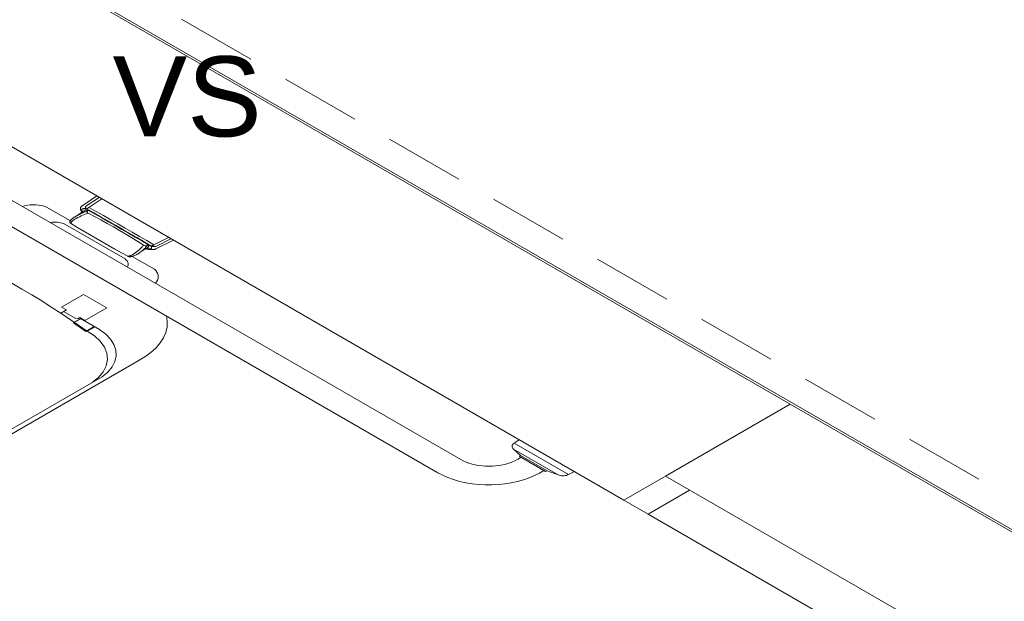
# Model space of a CAD drawing. Header units: millimetres. Extents: x 567 to 934, y -1 to 364.
# Tile 908 of 1056: x 827.69 to 830.15, y 66.43 to 67.88. Entities that reach past the tile are written whole.
import ezdxf

# ---------------------------------------------------------------- set-up
doc = ezdxf.new("R2010")
doc.units = ezdxf.units.MM
doc.header["$MEASUREMENT"] = 0
doc.linetypes.add('JIS_02_2.0', pattern=[0.3, 0.2, -0.1])
doc.linetypes.add('NULL', pattern=[0])
for name, color, linetype, lineweight in [('A-ANNO-SYMB', 7, 'Continuous', 9), ('A-GLAZ', 7, 'Continuous', 13), ('A-GLAZ-SILL', 7, 'Continuous', 13), ('A-WALL', 7, 'Continuous', 25), ('DI-Área do detalhe', 10, 'JIS_02_2.0', 0), ('Peças hidrossanitárias', 7, 'Continuous', 13), ('Textos', 7, 'Continuous', 9)]:
    doc.layers.add(name, color=color, linetype=linetype, lineweight=lineweight)
doc.styles.add('Arial', font='arial.ttf')

msp = doc.modelspace()

# ---------------------------------------------------------------- linework, layer by layer
at = {"layer": 'A-ANNO-SYMB', "color": 8, "linetype": 'Continuous', "lineweight": 5}
msp.add_line((831.2976, 65.954), (827.6939, 68.0346), dxfattribs=at)
at = {"layer": 'A-GLAZ', "color": 8, "lineweight": 5}
for p, q in [((829.6126, 66.9207), (829.3009, 66.7407)), ((831.1195, 66.0507), (829.6126, 66.9207)), ((829.1969, 66.6807), (829.3009, 66.7407)), ((829.3009, 66.7407), (830.8077, 65.8707)), ((829.3615, 66.7057), (829.2576, 66.6457)), ((829.2576, 66.6457), (829.1969, 66.6807))]:
    msp.add_line(p, q, dxfattribs=at)
at = {"layer": 'A-GLAZ-SILL', "color": 8, "lineweight": 5}
msp.add_line((830.6432, 65.8457), (829.2576, 66.6457), dxfattribs=at)
at = {"layer": 'A-WALL', "color": 8, "lineweight": 5}
for p, q in [((829.6126, 66.9207), (827.5948, 68.0857)), ((827.1791, 67.8457), (829.1969, 66.6807))]:
    msp.add_line(p, q, dxfattribs=at)
at = {"layer": 'DI-Área do detalhe'}
msp.add_lwpolyline([(827.8818, 63.5005), (823.4123, 66.081), (827.3126, 68.3328), (831.7821, 65.7523), (827.8818, 63.5005)], dxfattribs=at)
at = {"layer": 'Peças hidrossanitárias', "color": 8, "lineweight": 5}
for p, q in [((827.5953, 67.4714), (828.7893, 66.7821)), ((828.7322, 66.7491), (827.5382, 67.4384)), ((827.8428, 67.4159), (827.8797, 67.4412)), ((827.8923, 67.434), (827.8548, 67.4088)), ((827.8863, 67.4374), (827.855, 67.4168)), ((827.8141, 67.3791), (827.7546, 67.4134)), ((827.8217, 67.3866), (827.844, 67.401)), ((827.8438, 67.4009), (827.8497, 67.4046)), ((827.857, 67.4035), (827.8594, 67.4051)), ((827.8004, 67.3703), (827.9506, 67.2836)), ((828.0224, 67.3188), (828.0594, 67.3375)), ((828.0719, 67.3303), (828.0275, 67.3087)), ((828.0653, 67.3341), (828.0289, 67.3156)), ((828.0029, 67.3093), (827.9797, 67.2943)), ((828.0026, 67.3091), (828.009, 67.3132)), ((828.0087, 67.3189), (828.0069, 67.3177)), ((828.0238, 67.258), (827.9683, 67.2901)), ((827.7919, 67.1634), (827.8464, 67.1949)), ((827.8464, 67.1949), (827.9048, 67.1612)), ((827.79, 67.1481), (827.8042, 67.1563)), ((827.8042, 67.1563), (827.7919, 67.1634)), ((827.828, 67.1343), (827.797, 67.1522)), ((827.9048, 67.1612), (827.8502, 67.1297)), ((827.8563, 67.1028), (827.79, 67.1482)), ((827.8244, 67.1251), (827.8217, 67.1235)), ((827.8232, 67.1254), (827.8381, 67.134)), ((827.8244, 67.1251), (827.8402, 67.1342)), ((827.8335, 67.1351), (827.828, 67.1343)), ((827.8372, 67.1372), (827.8337, 67.1352)), ((827.8337, 67.1352), (827.837, 67.1333)), ((827.837, 67.1333), (827.8393, 67.1347)), ((827.8502, 67.1297), (827.8372, 67.1372)), ((827.8393, 67.1347), (827.887, 67.1072)), ((827.8217, 67.1235), (827.8524, 67.1024)), ((827.8524, 67.1024), (827.8738, 67.1148)), ((827.8563, 67.1028), (827.8755, 67.1138)), ((827.5547, 66.7811), (827.9836, 67.0288)), ((827.8934, 66.9888), (827.5444, 66.7874)), ((828.9228, 66.823), (828.9354, 66.8317)), ((828.9392, 66.7921), (828.9212, 66.8078)), ((829.0326, 66.7436), (828.9212, 66.8078)), ((828.9228, 66.823), (829.0589, 66.7444)), ((828.9366, 66.79), (828.9392, 66.7921)), ((828.9399, 66.7881), (828.9366, 66.79)), ((828.9392, 66.7921), (829.0054, 66.7539)), ((828.9399, 66.7881), (828.9974, 66.755)), ((829.0017, 66.7525), (828.9974, 66.755)), ((829.0054, 66.7539), (829.0017, 66.7525)), ((829.0326, 66.7436), (829.0054, 66.7539)), ((829.074, 66.7517), (829.0589, 66.7444))]:
    msp.add_line(p, q, dxfattribs=at)
for points in [[(827.7546, 67.4134), (827.7484, 67.4155), (827.7418, 67.4171), (827.7349, 67.4182), (827.7279, 67.4189), (827.7207, 67.419), (827.7136, 67.4188), (827.7065, 67.418), (827.6997, 67.4167), (827.6932, 67.415)], [(827.8581, 67.3981), (827.8536, 67.3964), (827.8492, 67.3947), (827.8449, 67.3929), (827.8407, 67.391), (827.8366, 67.3891), (827.8326, 67.387), (827.8287, 67.3849), (827.825, 67.3827), (827.8214, 67.3804)], [(827.8421, 67.3976), (827.8397, 67.3965), (827.8373, 67.3953), (827.835, 67.3942), (827.8326, 67.393), (827.8304, 67.3917), (827.8281, 67.3905), (827.8259, 67.3892), (827.8238, 67.3879), (827.8217, 67.3866)], [(827.8428, 67.4159), (827.842, 67.4152), (827.8412, 67.4146), (827.8405, 67.4138), (827.84, 67.4131), (827.8396, 67.4123), (827.8393, 67.4115), (827.8391, 67.4107), (827.839, 67.4099), (827.8391, 67.4091)], [(827.8391, 67.4091), (827.8392, 67.4084), (827.8394, 67.4077), (827.8396, 67.407), (827.8398, 67.4063), (827.8401, 67.4056), (827.8404, 67.4049), (827.8408, 67.4042), (827.8412, 67.4035), (827.8416, 67.4029)], [(827.8416, 67.4029), (827.8418, 67.4026), (827.842, 67.4024), (827.8422, 67.4021), (827.8424, 67.4019), (827.8427, 67.4017), (827.843, 67.4015), (827.8433, 67.4013), (827.8436, 67.4011), (827.844, 67.401)], [(827.8422, 67.4066), (827.8421, 67.4059), (827.8421, 67.4053), (827.8422, 67.4046), (827.8423, 67.404), (827.8425, 67.4034), (827.8428, 67.4027), (827.8431, 67.4021), (827.8434, 67.4015), (827.8438, 67.4009)], [(827.857, 67.4035), (827.8553, 67.4029), (827.8536, 67.4023), (827.8519, 67.4017), (827.8502, 67.401), (827.8486, 67.4004), (827.8469, 67.3997), (827.8453, 67.399), (827.8437, 67.3983), (827.8421, 67.3976)], [(827.8468, 67.4093), (827.846, 67.4092), (827.8452, 67.4091), (827.8445, 67.4089), (827.8439, 67.4086), (827.8433, 67.4083), (827.8429, 67.4079), (827.8425, 67.4075), (827.8423, 67.4071), (827.8422, 67.4066)], [(827.8548, 67.4088), (827.8539, 67.4089), (827.853, 67.409), (827.8522, 67.4091), (827.8513, 67.4092), (827.8504, 67.4093), (827.8495, 67.4093), (827.8486, 67.4093), (827.8477, 67.4093), (827.8468, 67.4093)], [(827.8544, 67.4055), (827.8538, 67.4055), (827.8533, 67.4055), (827.8527, 67.4055), (827.8522, 67.4054), (827.8516, 67.4053), (827.8511, 67.4052), (827.8506, 67.405), (827.8501, 67.4048), (827.8497, 67.4046)], [(827.855, 67.4168), (827.8543, 67.4164), (827.8538, 67.4161), (827.8533, 67.4156), (827.8529, 67.4152), (827.8525, 67.4147), (827.8523, 67.4143), (827.852, 67.4138), (827.8519, 67.4133), (827.8519, 67.4128), (827.8519, 67.4123), (827.852, 67.4118), (827.8522, 67.4113), (827.8525, 67.4108), (827.8528, 67.4104), (827.8532, 67.4099), (827.8537, 67.4095), (827.8542, 67.4091), (827.8548, 67.4088)], [(827.8594, 67.4051), (827.8589, 67.4051), (827.8583, 67.4052), (827.8578, 67.4052), (827.8572, 67.4053), (827.8567, 67.4054), (827.8561, 67.4054), (827.8555, 67.4054), (827.855, 67.4055), (827.8544, 67.4055)], [(828.0157, 67.3159), (827.9981, 67.3263), (827.9804, 67.3368), (827.9627, 67.3472), (827.9449, 67.3575), (827.927, 67.3678), (827.909, 67.3781), (827.891, 67.3884), (827.8729, 67.3986), (827.8548, 67.4088)], [(827.857, 67.4035), (827.8564, 67.4029), (827.856, 67.4023), (827.8558, 67.4017), (827.8557, 67.401), (827.8558, 67.4003), (827.8561, 67.3997), (827.8565, 67.3991), (827.8571, 67.3985), (827.8578, 67.398)], [(827.9969, 67.318), (827.9822, 67.3273), (827.9673, 67.3365), (827.9522, 67.3456), (827.937, 67.3546), (827.9215, 67.3635), (827.9059, 67.3723), (827.8902, 67.381), (827.8742, 67.3896), (827.8581, 67.3981)], [(828.0087, 67.3189), (827.9923, 67.3285), (827.9758, 67.3382), (827.9593, 67.3478), (827.9427, 67.3574), (827.9262, 67.367), (827.9095, 67.3765), (827.8929, 67.3861), (827.8762, 67.3956), (827.8594, 67.4051)], [(828.0224, 67.3188), (828.0046, 67.3293), (827.9867, 67.3398), (827.9687, 67.3502), (827.9507, 67.3606), (827.9327, 67.371), (827.9147, 67.3814), (827.8966, 67.3918), (827.8785, 67.4021), (827.8603, 67.4124)], [(827.8004, 67.3703), (827.7969, 67.3718), (827.7932, 67.3731), (827.7893, 67.3741), (827.7852, 67.3748), (827.781, 67.3753), (827.7768, 67.3755), (827.7725, 67.3755), (827.7682, 67.3752), (827.7641, 67.3746)], [(827.8127, 67.3762), (827.8126, 67.3758), (827.8126, 67.3754), (827.8127, 67.3749), (827.8128, 67.3745), (827.813, 67.3741), (827.8133, 67.3737), (827.8137, 67.3734), (827.8141, 67.373), (827.8146, 67.3727)], [(827.8172, 67.3831), (827.8165, 67.3824), (827.8158, 67.3817), (827.8152, 67.381), (827.8146, 67.3802), (827.8141, 67.3794), (827.8137, 67.3786), (827.8133, 67.3778), (827.8129, 67.377), (827.8127, 67.3762)], [(827.8146, 67.3727), (827.8302, 67.3633), (827.8459, 67.354), (827.8616, 67.3448), (827.8774, 67.3356), (827.8933, 67.3264), (827.9093, 67.3173), (827.9254, 67.3082), (827.9415, 67.2992), (827.9577, 67.2902)], [(827.8214, 67.3804), (827.8203, 67.3797), (827.8193, 67.3789), (827.8184, 67.3781), (827.8176, 67.3772), (827.8168, 67.3763), (827.8162, 67.3754), (827.8156, 67.3745), (827.8152, 67.3736), (827.8148, 67.3726)], [(827.8217, 67.3866), (827.8211, 67.3862), (827.8206, 67.3859), (827.8201, 67.3855), (827.8195, 67.3851), (827.8191, 67.3847), (827.8186, 67.3843), (827.8181, 67.384), (827.8176, 67.3836), (827.8172, 67.3831)], [(827.9699, 67.2947), (827.9717, 67.2959), (827.9735, 67.2971), (827.9752, 67.2983), (827.9769, 67.2995), (827.9786, 67.3007), (827.9802, 67.302), (827.9818, 67.3032), (827.9833, 67.3045), (827.9849, 67.3058)], [(827.9793, 67.2941), (827.9812, 67.2953), (827.983, 67.2965), (827.9849, 67.2978), (827.9866, 67.299), (827.9884, 67.3003), (827.9901, 67.3016), (827.9917, 67.3029), (827.9934, 67.3042), (827.9949, 67.3056)], [(827.9849, 67.3058), (827.9864, 67.3071), (827.9878, 67.3084), (827.9892, 67.3097), (827.9906, 67.3111), (827.9919, 67.3124), (827.9932, 67.3138), (827.9945, 67.3152), (827.9957, 67.3166), (827.9969, 67.318)], [(827.9949, 67.3056), (827.9964, 67.3069), (827.9978, 67.3082), (827.9992, 67.3095), (828.0006, 67.3108), (828.0019, 67.3122), (828.0032, 67.3135), (828.0044, 67.3149), (828.0057, 67.3163), (828.0069, 67.3177)], [(827.9967, 67.3178), (827.9977, 67.3174), (827.9987, 67.317), (827.9999, 67.3167), (828.0011, 67.3166), (828.0024, 67.3166), (828.0036, 67.3167), (828.0048, 67.3169), (828.0059, 67.3172), (828.0069, 67.3177)], [(828.0029, 67.3093), (828.0033, 67.3091), (828.0037, 67.3089), (828.0042, 67.3087), (828.0046, 67.3085), (828.0051, 67.3084), (828.0056, 67.3082), (828.0061, 67.3081), (828.0066, 67.308), (828.0071, 67.3079)], [(828.0029, 67.3093), (828.0039, 67.3091), (828.0049, 67.3089), (828.0059, 67.3088), (828.0069, 67.3087), (828.0079, 67.3086), (828.0089, 67.3085), (828.01, 67.3085), (828.011, 67.3085), (828.012, 67.3085)], [(828.0071, 67.3079), (828.0081, 67.3077), (828.009, 67.3075), (828.01, 67.3074), (828.0109, 67.3073), (828.0119, 67.3072), (828.0129, 67.3071), (828.0138, 67.307), (828.0148, 67.3069), (828.0158, 67.3069)], [(828.009, 67.3132), (828.0093, 67.3138), (828.0095, 67.3145), (828.0096, 67.3151), (828.0097, 67.3157), (828.0097, 67.3164), (828.0095, 67.317), (828.0093, 67.3176), (828.0091, 67.3183), (828.0087, 67.3189)], [(828.012, 67.3085), (828.0128, 67.3086), (828.0136, 67.3087), (828.0143, 67.3089), (828.0149, 67.3092), (828.0155, 67.3095), (828.0159, 67.3099), (828.0163, 67.3103), (828.0165, 67.3107), (828.0167, 67.3112)], [(828.0157, 67.3159), (828.0166, 67.3161), (828.0174, 67.3164), (828.0181, 67.3167), (828.0189, 67.317), (828.0196, 67.3174), (828.0204, 67.3177), (828.0211, 67.3181), (828.0218, 67.3184), (828.0224, 67.3188)], [(828.0167, 67.3112), (828.0167, 67.3117), (828.0167, 67.3122), (828.0167, 67.3128), (828.0166, 67.3133), (828.0165, 67.3138), (828.0164, 67.3143), (828.0162, 67.3148), (828.016, 67.3154), (828.0157, 67.3159)], [(828.0157, 67.3159), (828.017, 67.3153), (828.0184, 67.3148), (828.0199, 67.3145), (828.0214, 67.3143), (828.023, 67.3143), (828.0246, 67.3144), (828.0261, 67.3147), (828.0275, 67.3151), (828.0289, 67.3156)], [(828.0158, 67.3069), (828.0172, 67.3069), (828.0186, 67.3069), (828.0199, 67.307), (828.0213, 67.3071), (828.0226, 67.3073), (828.0239, 67.3076), (828.0252, 67.3079), (828.0264, 67.3083), (828.0275, 67.3087)], [(827.79, 67.1481), (827.7663, 67.1634), (827.7423, 67.1786), (827.7178, 67.1935), (827.693, 67.2083), (827.6678, 67.2228), (827.6423, 67.2371), (827.6164, 67.2513), (827.5902, 67.2652), (827.5636, 67.2788)], [(827.9563, 67.2635), (827.9574, 67.2658), (827.9581, 67.2681), (827.9584, 67.2704), (827.9582, 67.2728), (827.9575, 67.2751), (827.9564, 67.2774), (827.9549, 67.2796), (827.9529, 67.2816), (827.9506, 67.2836)], [(827.9577, 67.2902), (827.9593, 67.2905), (827.9608, 67.2909), (827.9622, 67.2913), (827.9636, 67.2918), (827.965, 67.2923), (827.9663, 67.2928), (827.9676, 67.2934), (827.9688, 67.294), (827.9699, 67.2947)], [(827.9577, 67.2902), (827.9584, 67.2899), (827.9592, 67.2896), (827.9599, 67.2894), (827.9608, 67.2892), (827.9616, 67.2891), (827.9625, 67.289), (827.9634, 67.2891), (827.9643, 67.2891), (827.9651, 67.2893)], [(827.9651, 67.2893), (827.9669, 67.2896), (827.9687, 67.29), (827.9704, 67.2905), (827.9721, 67.291), (827.9737, 67.2916), (827.9753, 67.2922), (827.9768, 67.2929), (827.9783, 67.2936), (827.9797, 67.2943)], [(828.0266, 67.2226), (828.0295, 67.2263), (828.0317, 67.2303), (828.033, 67.2343), (828.0335, 67.2384), (828.0332, 67.2426), (828.0321, 67.2466), (828.0301, 67.2506), (828.0273, 67.2544), (828.0238, 67.258)], [(827.9836, 67.0288), (828.0004, 67.0386), (828.0153, 67.0494), (828.0281, 67.0611), (828.0386, 67.0736), (828.0467, 67.0866), (828.0524, 67.1), (828.0555, 67.1137), (828.0561, 67.1276), (828.0541, 67.1413)], [(827.8688, 66.9747), (827.8844, 66.9875), (827.896, 67.0017), (827.9034, 67.0167), (827.9064, 67.0323), (827.9049, 67.0479), (827.8989, 67.0632), (827.8886, 67.0777), (827.8743, 67.091), (827.8563, 67.1028)], [(827.8934, 66.9888), (827.9073, 67.0007), (827.918, 67.0136), (827.9249, 67.0273), (827.9281, 67.0415), (827.9273, 67.0558), (827.9226, 67.0699), (827.9142, 67.0834), (827.9023, 67.0959), (827.887, 67.1072)], [(828.9228, 66.823), (828.9209, 66.8216), (828.9195, 66.82), (828.9184, 66.8183), (828.9178, 66.8165), (828.9176, 66.8147), (828.9179, 66.8129), (828.9186, 66.8111), (828.9197, 66.8094), (828.9212, 66.8078)], [(828.7893, 66.7821), (828.7958, 66.7787), (828.8027, 66.7756), (828.8101, 66.7729), (828.8178, 66.7706), (828.8259, 66.7686), (828.8342, 66.7671), (828.8427, 66.766), (828.8513, 66.7654), (828.8601, 66.7652), (828.8688, 66.7654), (828.8774, 66.766), (828.8859, 66.7671), (828.8943, 66.7686), (828.9023, 66.7706), (828.91, 66.7729), (828.9174, 66.7756), (828.9243, 66.7787), (828.9308, 66.7821)], [(828.9308, 66.7821), (828.9318, 66.7827), (828.9329, 66.7833), (828.934, 66.784), (828.935, 66.7847), (828.936, 66.7853), (828.937, 66.786), (828.938, 66.7867), (828.939, 66.7874), (828.9399, 66.7881)], [(828.7322, 66.7491), (828.7444, 66.7426), (828.7576, 66.7369), (828.7717, 66.7318), (828.7864, 66.7275), (828.8019, 66.724), (828.8178, 66.7214), (828.834, 66.7196), (828.8505, 66.7186), (828.867, 66.7186), (828.8835, 66.7194), (828.8998, 66.721), (828.9158, 66.7236), (828.9312, 66.7269), (828.9461, 66.7311), (828.9603, 66.736), (828.9737, 66.7417), (828.986, 66.748), (828.9974, 66.755)], [(829.0326, 66.7436), (829.0353, 66.7427), (829.0382, 66.742), (829.0413, 66.7416), (829.0444, 66.7415), (829.0475, 66.7416), (829.0506, 66.7419), (829.0536, 66.7425), (829.0564, 66.7434), (829.0589, 66.7444)]]:
    msp.add_lwpolyline(points, dxfattribs=at)

# ---------------------------------------------------------------- texts
at = {"layer": 'Textos', "linetype": 'NULL', "insert": (828.2922, 67.5872), "char_height": 0.2, "width": 0.745732, "attachment_point": 9, "line_spacing_factor": 0.6, "style": 'Arial'}
msp.add_mtext('VS', dxfattribs=at)

doc.saveas('drawing.dxf')
